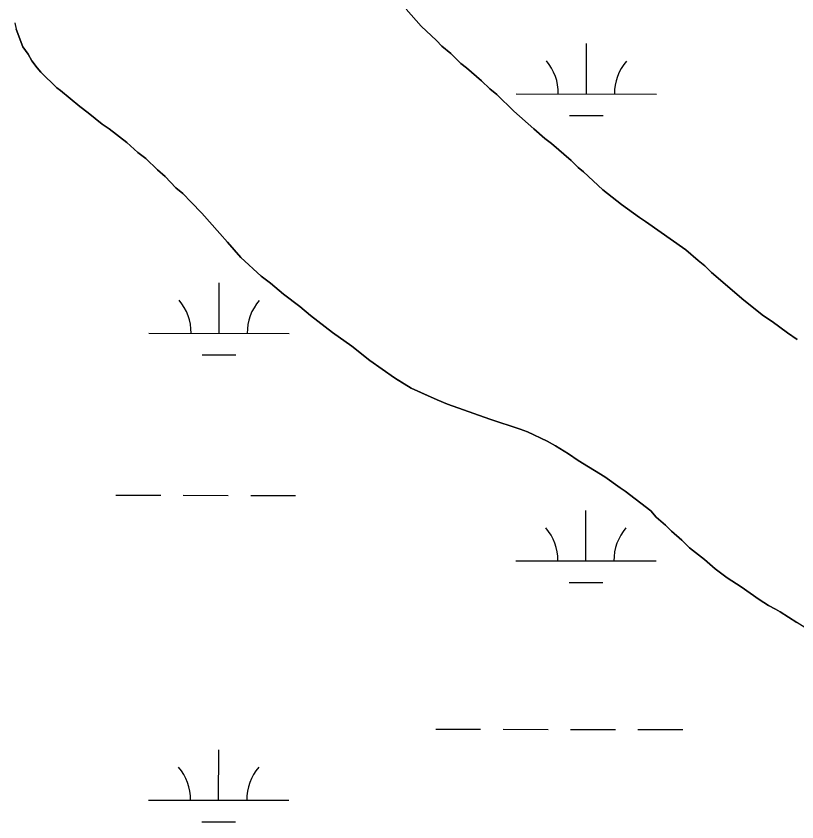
# Model space of a CAD drawing. Extents: x 3148686 to 3186545, y 916144 to 941516.
# Drawn here: x 3153083 to 3153640, y 934896 to 935470 of the extents above; entities that cross this region are included whole.
import ezdxf

# ---------------------------------------------------------------- set-up
doc = ezdxf.new("R2010")
doc.units = 0
for name, color, linetype in [('V-SITE-VEGE', 7, 'Continuous'), ('V-TOPO-SHOR', 7, 'Continuous'), ('V-WETL-SWMP', 7, 'Continuous')]:
    doc.layers.add(name, color=color, linetype=linetype)

msp = doc.modelspace()

# ---------------------------------------------------------------- linework, layer by layer
at = {"layer": 'V-SITE-VEGE'}
for p, q in [((3153361.34, 935474.59), (3153371.89, 935462.52)), ((3153371.89, 935462.52), (3153382.79, 935452.45)), ((3153088.27, 935447.87), (3153083.39, 935460.55)), ((3153382.79, 935452.45), (3153386.75, 935448.42)), ((3153091.89, 935442.51), (3153088.27, 935447.87)), ((3153386.75, 935448.42), (3153393.03, 935443.05)), ((3153094.52, 935437.84), (3153091.89, 935442.51)), ((3153393.03, 935443.05), (3153400.29, 935436)), ((3153098.47, 935432.81), (3153094.52, 935437.84)), ((3153101.1, 935429.79), (3153098.47, 935432.81)), ((3153400.29, 935436), (3153404.26, 935432.97)), ((3153404.26, 935432.97), (3153414.83, 935423.57)), ((3153112.33, 935418.72), (3153101.1, 935429.79)), ((3153414.83, 935423.57), (3153420.77, 935417.87)), ((3153114.97, 935416.71), (3153112.33, 935418.72)), ((3153128.85, 935405.28), (3153114.97, 935416.71)), ((3153420.77, 935417.87), (3153425.73, 935413.83)), ((3153425.73, 935413.83), (3153437.95, 935402.09)), ((3153134.81, 935400.9), (3153128.85, 935405.28)), ((3153144.72, 935392.84), (3153134.81, 935400.9)), ((3153437.95, 935402.09), (3153452.15, 935389.32)), ((3153149.69, 935389.47), (3153144.72, 935392.84)), ((3153162.25, 935379.72), (3153149.69, 935389.47)), ((3153452.15, 935389.32), (3153460.08, 935382.6)), ((3153460.08, 935382.6), (3153464.71, 935378.91)), ((3153170.18, 935372.66), (3153162.25, 935379.72)), ((3153464.71, 935378.91), (3153478.92, 935366.81)), ((3153175.8, 935368.29), (3153170.18, 935372.66)), ((3153184.05, 935360.24), (3153175.8, 935368.29)), ((3153478.92, 935366.81), (3153483.87, 935361.78)), ((3153189.67, 935355.54), (3153184.05, 935360.24)), ((3153483.87, 935361.78), (3153487.5, 935358.76)), ((3153487.5, 935358.76), (3153501.37, 935346)), ((3153197.26, 935347.49), (3153189.67, 935355.54)), ((3153202.22, 935343.46), (3153197.26, 935347.49)), ((3153208.15, 935337.08), (3153202.22, 935343.46)), ((3153501.37, 935346), (3153514.6, 935335.57)), ((3153215.75, 935329.37), (3153208.15, 935337.08)), ((3153514.6, 935335.57), (3153527.5, 935326.15)), ((3153228.6, 935314.96), (3153215.75, 935329.37)), ((3153527.5, 935326.15), (3153531.8, 935323.46)), ((3153531.8, 935323.46), (3153560.58, 935303.25)), ((3153233.88, 935308.59), (3153228.6, 935314.96)), ((3153243.44, 935297.86), (3153233.88, 935308.59)), ((3153560.58, 935303.25), (3153569.17, 935295.53)), ((3153257.97, 935284.44), (3153243.44, 935297.86)), ((3153569.17, 935295.53), (3153574.13, 935291.83)), ((3153574.13, 935291.83), (3153578.75, 935287.14)), ((3153264.58, 935279.39), (3153257.97, 935284.44)), ((3153578.75, 935287.14), (3153601.88, 935267.31)), ((3153273.83, 935271.66), (3153264.58, 935279.39)), ((3153285.41, 935262.92), (3153273.83, 935271.66)), ((3153601.88, 935267.31), (3153615.77, 935256.22)), ((3153293.01, 935256.53), (3153285.41, 935262.92)), ((3153308.88, 935244.42), (3153293.01, 935256.53)), ((3153615.77, 935256.22), (3153622.06, 935252.18)), ((3153622.06, 935252.18), (3153632.97, 935244.1)), ((3153322.44, 935234.66), (3153308.88, 935244.42)), ((3153632.97, 935244.1), (3153639.92, 935239.39)), ((3153335.34, 935224.24), (3153322.44, 935234.66)), ((3153352.87, 935212.12), (3153335.34, 935224.24)), ((3153364.79, 935204.7), (3153352.87, 935212.12)), ((3153383.35, 935196.23), (3153364.79, 935204.7)), ((3153390.65, 935193.18), (3153383.35, 935196.23)), ((3153420.84, 935182.62), (3153390.65, 935193.18)), ((3153442.41, 935175.45), (3153420.84, 935182.62)), ((3153447.72, 935173.41), (3153442.41, 935175.45)), ((3153461.64, 935166.97), (3153447.72, 935173.41)), ((3153467.6, 935163.6), (3153461.64, 935166.97)), ((3153476.87, 935157.87), (3153467.6, 935163.6)), ((3153483.82, 935153.15), (3153476.87, 935157.87)), ((3153502.69, 935141.35), (3153483.82, 935153.15)), ((3153513.61, 935133.61), (3153502.69, 935141.35)), ((3153517.25, 935131.25), (3153513.61, 935133.61)), ((3153535.44, 935117.12), (3153517.25, 935131.25)), ((3153539.39, 935112.77), (3153535.44, 935117.12)), ((3153546, 935107.06), (3153539.39, 935112.77)), ((3153550.29, 935102.7), (3153546, 935107.06)), ((3153557.56, 935096.31), (3153550.29, 935102.7)), ((3153563.17, 935090.94), (3153557.56, 935096.31)), ((3153573.75, 935082.54), (3153563.17, 935090.94)), ((3153581.35, 935075.82), (3153573.75, 935082.54)), ((3153589.95, 935069.43), (3153581.35, 935075.82)), ((3153599.88, 935063.03), (3153589.95, 935069.43)), ((3153612.78, 935053.94), (3153599.88, 935063.03)), ((3153619.4, 935049.89), (3153612.78, 935053.94)), ((3153624.37, 935047.19), (3153619.4, 935049.89)), ((3153627.68, 935045.16), (3153624.37, 935047.19)), ((3153639.6, 935037.75), (3153627.68, 935045.16)), ((3153645.23, 935034.04), (3153639.6, 935037.75))]:
    msp.add_line(p, q, dxfattribs=at)
at = {"layer": 'V-TOPO-SHOR'}
for points in [[(3153639.92, 935239.39), (3153632.97, 935244.1), (3153622.06, 935252.18), (3153615.77, 935256.22), (3153601.88, 935267.31), (3153578.75, 935287.14), (3153574.13, 935291.83), (3153569.17, 935295.53), (3153560.58, 935303.25), (3153531.8, 935323.46), (3153527.5, 935326.15), (3153514.6, 935335.57), (3153501.37, 935346), (3153487.5, 935358.76), (3153483.87, 935361.78), (3153478.92, 935366.81), (3153464.71, 935378.91), (3153460.08, 935382.6), (3153452.15, 935389.32), (3153437.95, 935402.09), (3153425.73, 935413.83), (3153420.77, 935417.87), (3153414.83, 935423.57), (3153404.26, 935432.97), (3153400.29, 935436), (3153393.03, 935443.05), (3153386.75, 935448.42), (3153382.79, 935452.45), (3153371.89, 935462.52), (3153361.34, 935474.58)], [(3153082.42, 935464.89), (3153083.39, 935460.55), (3153088.27, 935447.87), (3153091.89, 935442.51), (3153094.52, 935437.84), (3153098.47, 935432.81), (3153101.1, 935429.79), (3153112.33, 935418.72), (3153114.97, 935416.71), (3153128.85, 935405.28), (3153134.81, 935400.9), (3153144.72, 935392.84), (3153149.69, 935389.47), (3153162.25, 935379.72), (3153170.18, 935372.66), (3153175.8, 935368.29), (3153184.05, 935360.24), (3153189.67, 935355.54), (3153197.26, 935347.49), (3153202.22, 935343.46), (3153208.15, 935337.08)], [(3153208.15, 935337.08), (3153215.75, 935329.37), (3153228.6, 935314.96), (3153233.88, 935308.59), (3153243.44, 935297.86), (3153257.97, 935284.44), (3153264.58, 935279.39), (3153273.83, 935271.66), (3153285.41, 935262.92), (3153293.01, 935256.53), (3153308.88, 935244.42), (3153322.44, 935234.66), (3153335.34, 935224.24), (3153352.87, 935212.12), (3153355.52, 935210.44), (3153364.79, 935204.7), (3153372.08, 935201.31), (3153383.35, 935196.23), (3153390.65, 935193.18), (3153420.84, 935182.62), (3153442.41, 935175.45), (3153447.72, 935173.41), (3153461.64, 935166.97), (3153467.6, 935163.6), (3153476.87, 935157.87), (3153483.82, 935153.15), (3153502.69, 935141.35), (3153513.61, 935133.61), (3153517.25, 935131.25), (3153535.44, 935117.13), (3153539.39, 935112.77), (3153546, 935107.06), (3153550.29, 935102.7), (3153557.56, 935096.31), (3153563.17, 935090.94), (3153573.75, 935082.54), (3153581.35, 935075.82), (3153589.95, 935069.43), (3153599.88, 935063.03), (3153612.78, 935053.94), (3153619.4, 935049.89), (3153624.37, 935047.19), (3153627.68, 935045.16), (3153639.6, 935037.75)]]:
    msp.add_lwpolyline(points, dxfattribs=at)
at = {"layer": 'V-WETL-SWMP'}
for p, q in [((3153489.64, 935414.26), (3153489.68, 935450.26)), ((3153439.64, 935414.31), (3153539.64, 935414.21)), ((3153477.62, 935398.84), (3153501.62, 935398.81)), ((3153228.02, 935243.72), (3153228.06, 935279.72)), ((3153178.02, 935243.77), (3153278.02, 935243.67)), ((3153216.01, 935228.3), (3153240.01, 935228.28)), ((3153154.49, 935128.37), (3153186.49, 935128.33)), ((3153202.49, 935128.32), (3153234.49, 935128.28)), ((3153250.49, 935128.27), (3153282.49, 935128.23)), ((3153489.29, 935081.58), (3153489.33, 935117.58)), ((3153439.29, 935081.64), (3153539.29, 935081.53)), ((3153477.27, 935066.17), (3153501.27, 935066.14)), ((3153382.32, 934961.63), (3153414.32, 934961.59)), ((3153430.32, 934961.57), (3153462.32, 934961.54)), ((3153478.32, 934961.52), (3153510.32, 934961.49)), ((3153526.32, 934961.47), (3153558.32, 934961.44)), ((3153227.67, 934911.05), (3153227.71, 934947.05)), ((3153177.67, 934911.1), (3153277.67, 934910.99)), ((3153215.66, 934895.63), (3153239.66, 934895.6))]:
    msp.add_line(p, q, dxfattribs=at)
for points in [[(3153361.34, 935474.58), (3153371.89, 935462.52), (3153382.79, 935452.45), (3153386.75, 935448.42), (3153393.03, 935443.05), (3153400.29, 935436), (3153404.26, 935432.97), (3153414.83, 935423.57), (3153420.77, 935417.86), (3153425.73, 935413.83), (3153437.94, 935402.08), (3153452.15, 935389.32), (3153460.08, 935382.6), (3153464.71, 935378.91), (3153478.92, 935366.81), (3153483.87, 935361.78), (3153487.5, 935358.76), (3153501.37, 935346), (3153514.6, 935335.57), (3153527.5, 935326.15), (3153531.8, 935323.46), (3153560.58, 935303.26), (3153569.17, 935295.53), (3153574.13, 935291.83), (3153578.75, 935287.14), (3153601.88, 935267.31), (3153615.77, 935256.22), (3153622.06, 935252.18), (3153632.97, 935244.1), (3153639.92, 935239.39)], [(3153639.6, 935037.75), (3153627.68, 935045.16), (3153624.37, 935047.19), (3153619.4, 935049.89), (3153612.78, 935053.94), (3153599.88, 935063.03), (3153589.95, 935069.43), (3153581.35, 935075.82), (3153573.75, 935082.54), (3153563.17, 935090.95), (3153557.56, 935096.32), (3153550.29, 935102.7), (3153546, 935107.06), (3153539.39, 935112.77), (3153535.44, 935117.13), (3153517.25, 935131.25), (3153513.61, 935133.61), (3153502.69, 935141.35), (3153483.82, 935153.15), (3153476.87, 935157.87), (3153467.6, 935163.6), (3153461.64, 935166.98), (3153447.72, 935173.41), (3153442.41, 935175.45), (3153420.84, 935182.62), (3153390.65, 935193.18), (3153383.35, 935196.23), (3153372.08, 935201.31), (3153364.79, 935204.7), (3153355.52, 935210.43), (3153352.87, 935212.12), (3153335.34, 935224.24), (3153322.44, 935234.66), (3153308.88, 935244.42), (3153293.01, 935256.53), (3153285.41, 935262.92), (3153273.83, 935271.66), (3153264.58, 935279.39), (3153257.97, 935284.44), (3153243.44, 935297.86), (3153233.88, 935308.59), (3153228.6, 935314.96), (3153215.74, 935329.37), (3153208.15, 935337.08), (3153202.22, 935343.45), (3153197.26, 935347.49), (3153189.67, 935355.54), (3153184.05, 935360.24), (3153175.8, 935368.29), (3153170.18, 935372.66), (3153162.25, 935379.72), (3153149.69, 935389.47), (3153144.72, 935392.84), (3153134.81, 935400.9), (3153128.85, 935405.28), (3153114.97, 935416.71), (3153112.33, 935418.72), (3153101.1, 935429.8), (3153098.47, 935432.81), (3153094.52, 935437.84), (3153091.89, 935442.52), (3153088.27, 935447.87), (3153083.39, 935460.55)]]:
    msp.add_lwpolyline(points, dxfattribs=at)
for centre, start, end in [((3153434.4, 935414.79), 359.16781, 40.71147), ((3153544.88, 935414.67), 139.1678, 180.71146), ((3153172.78, 935244.25), 359.16781, 40.71147), ((3153283.27, 935244.14), 139.1678, 180.71146), ((3153434.05, 935082.12), 359.16781, 40.71147), ((3153544.53, 935082), 139.1678, 180.71146), ((3153172.43, 934911.58), 359.16781, 40.71147), ((3153282.92, 934911.46), 139.1678, 180.71146)]:
    msp.add_arc(centre, 35.25, start, end, dxfattribs=at)

doc.saveas('drawing.dxf')
